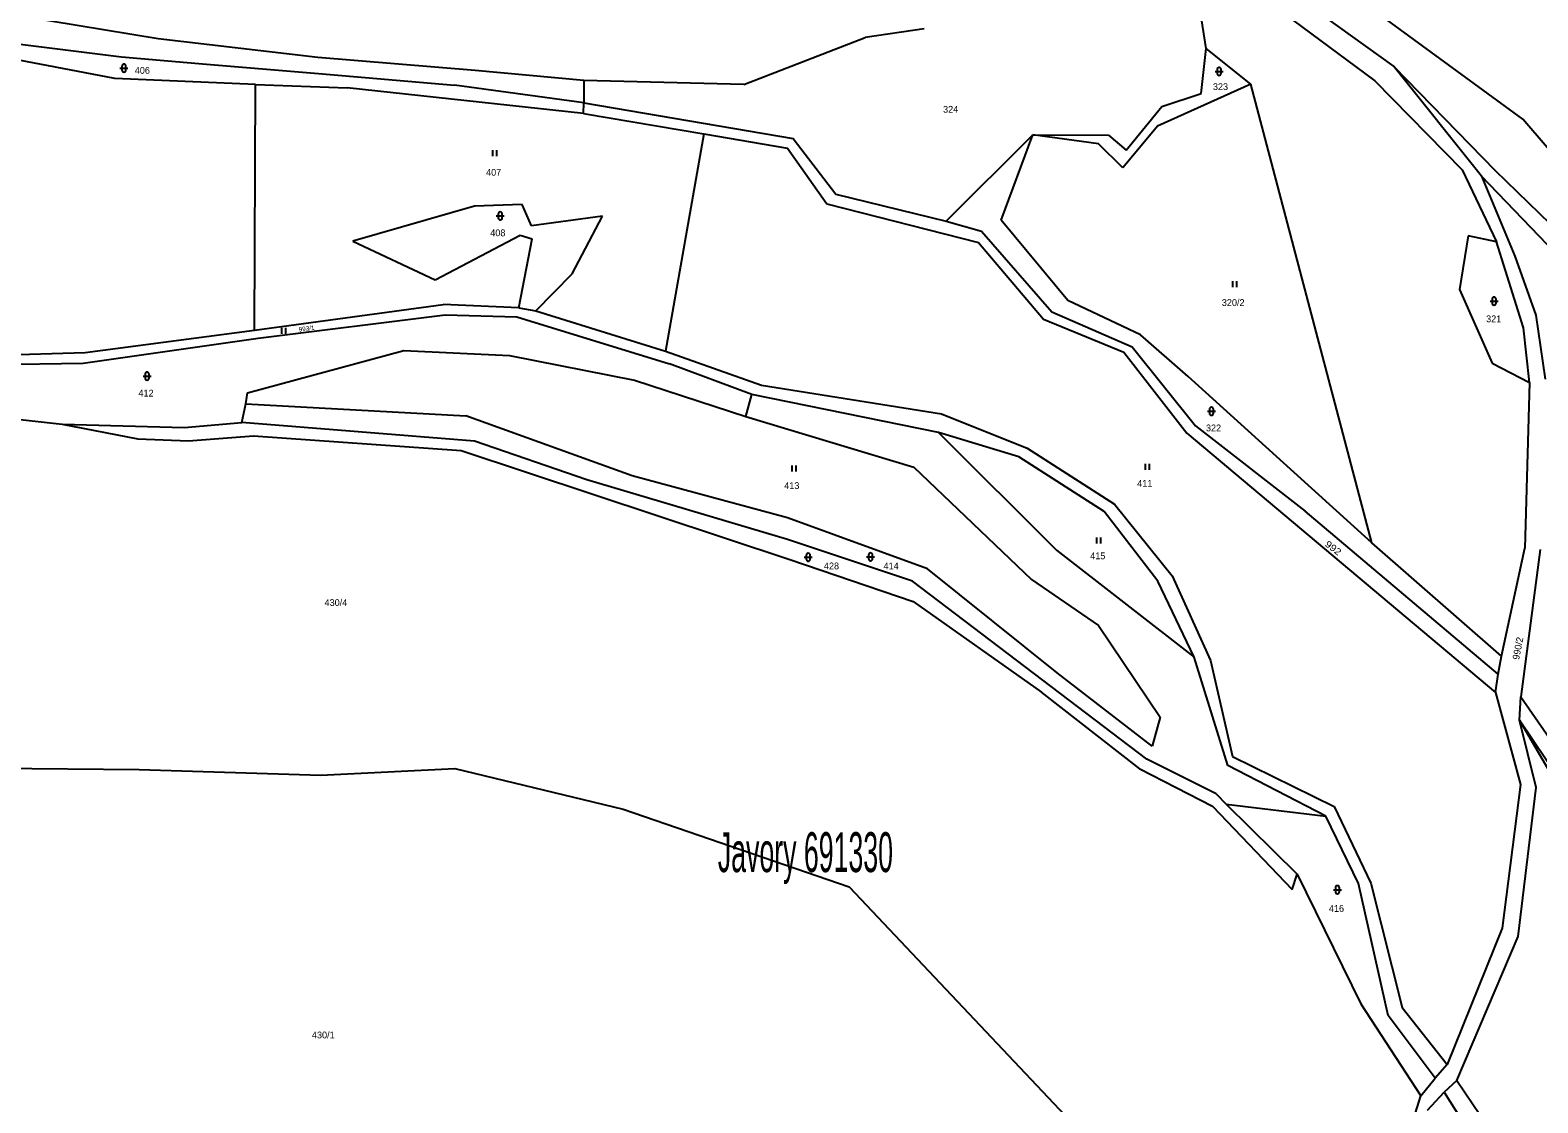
# Model space of a CAD drawing. Extents: x -754970 to -752637, y -970569 to -968179.
# Drawn here: x -753633.5 to -753255.8, y -969116.9 to -968848.1 of the extents above; entities that cross this region are included whole.
import ezdxf
from ezdxf.enums import TextEntityAlignment as Align

# ---------------------------------------------------------------- set-up
doc = ezdxf.new("R2010")
doc.units = 0
doc.header["$LTSCALE"] = 0.68
for name, color, linetype, lineweight in [('1', 7, 'Continuous', 25), ('3', 7, 'Continuous', 25), ('7', 7, 'Continuous', 13)]:
    doc.layers.add(name, color=color, linetype=linetype, lineweight=lineweight)
doc.layers.add('2', color=7, linetype='Continuous')

msp = doc.modelspace()

# ---------------------------------------------------------------- linework, layer by layer
at = {"layer": '1'}
for p, q in [((-753330.39, -968829.55), (-753291.95, -968857.23)), ((-753601.44, -968850.3), (-753665.08, -968839.85)), ((-753338.96, -968852.7), (-753340.3, -968844.25)), ((-753321.85, -968842.18), (-753296.7, -968860.84)), ((-753661.29, -968848.45), (-753610.59, -968854.78)), ((-753409.52, -968847.81), (-753424.37, -968849.97)), ((-753612.25, -968860.28), (-753655.28, -968852.03)), ((-753561.41, -968854.97), (-753601.44, -968850.3)), ((-753454.76, -968861.75), (-753424.37, -968849.97)), ((-753610.59, -968854.78), (-753589.29, -968856.69)), ((-753521.99, -968858.21), (-753561.41, -968854.97)), ((-753340.2, -968864.04), (-753338.96, -968852.7)), ((-753327.73, -968861.67), (-753338.96, -968852.7)), ((-753589.29, -968856.69), (-753561.22, -968859)), ((-753561.22, -968859), (-753527.2, -968861.94)), ((-753494.79, -968860.79), (-753521.99, -968858.21)), ((-753291.95, -968857.23), (-753266.58, -968883.32)), ((-753269.98, -968884.76), (-753291.95, -968857.23)), ((-753577.04, -968861.77), (-753612.25, -968860.28)), ((-753577.31, -968923.28), (-753577.04, -968861.77)), ((-753577.04, -968861.77), (-753554.06, -968862.58)), ((-753494.85, -968869.04), (-753554.06, -968862.58)), ((-753494.79, -968866.36), (-753527.2, -968861.94)), ((-753454.76, -968861.75), (-753494.79, -968860.79)), ((-753494.79, -968860.79), (-753494.79, -968866.36)), ((-753327.73, -968861.67), (-753351.15, -968872.23)), ((-753297.4, -968976.58), (-753327.73, -968861.67)), ((-753296.7, -968860.84), (-753274.84, -968883.11)), ((-753494.85, -968869.04), (-753494.79, -968866.36)), ((-753494.79, -968866.36), (-753442.35, -968875.25)), ((-753358.96, -968878.17), (-753349.99, -968867.24)), ((-753349.99, -968867.24), (-753340.2, -968864.04)), ((-753494.85, -968869.04), (-753464.72, -968874.13)), ((-753464.72, -968874.13), (-753474.34, -968928.6)), ((-753464.72, -968874.13), (-753443.75, -968877.68)), ((-753404.04, -968895.98), (-753382.3, -968874.36)), ((-753390.3, -968895.72), (-753382.3, -968874.36)), ((-753365.87, -968876.62), (-753382.3, -968874.36)), ((-753382.3, -968874.36), (-753363.39, -968874.46)), ((-753363.39, -968874.46), (-753358.96, -968878.17)), ((-753351.15, -968872.23), (-753359.78, -968882.6)), ((-753443.75, -968877.68), (-753433.97, -968891.69)), ((-753442.35, -968875.25), (-753431.67, -968889.2)), ((-753359.78, -968882.6), (-753365.87, -968876.62)), ((-753274.84, -968883.11), (-753266.18, -968901.16)), ((-753225.14, -968931.48), (-753269.98, -968884.76)), ((-753269.98, -968884.76), (-753261.63, -968904.77)), ((-753266.58, -968883.32), (-753238.13, -968910.95)), ((-753431.67, -968889.2), (-753404.04, -968895.98)), ((-753522.22, -968892.27), (-753552.66, -968900.97)), ((-753510.22, -968891.83), (-753522.22, -968892.27)), ((-753507.87, -968897.14), (-753510.22, -968891.83)), ((-753433.97, -968891.69), (-753395.92, -968901.35)), ((-753490.14, -968894.71), (-753507.87, -968897.14)), ((-753497.7, -968909.15), (-753490.14, -968894.71)), ((-753404.04, -968895.98), (-753395.22, -968898.47)), ((-753373.61, -968915.87), (-753390.3, -968895.72)), ((-753552.66, -968900.97), (-753532.05, -968910.71)), ((-753532.05, -968910.71), (-753510.74, -968899.49)), ((-753511.09, -968917.71), (-753507.7, -968900.44)), ((-753510.74, -968899.49), (-753507.7, -968900.44)), ((-753395.92, -968901.35), (-753379.68, -968920.54)), ((-753395.22, -968898.47), (-753377.57, -968918.75)), ((-753273.29, -968899.71), (-753275.46, -968913.11)), ((-753266.18, -968901.16), (-753273.29, -968899.71)), ((-753259.47, -968922.71), (-753266.18, -968901.16)), ((-753261.63, -968904.77), (-753256.38, -968919.51)), ((-753506.8, -968918.47), (-753497.7, -968909.15)), ((-753275.46, -968913.11), (-753267.3, -968931.57)), ((-753577.31, -968923.28), (-753530.03, -968916.89)), ((-753576.33, -968925.35), (-753529.52, -968919.48)), ((-753511.09, -968917.71), (-753530.03, -968916.89)), ((-753529.52, -968919.48), (-753511.6, -968919.98)), ((-753511.6, -968919.98), (-753473.34, -968931.73)), ((-753511.09, -968917.71), (-753506.8, -968918.47)), ((-753506.8, -968918.47), (-753474.34, -968928.6)), ((-753377.57, -968918.75), (-753357.43, -968927.47)), ((-753256.38, -968919.51), (-753254.01, -968935.6)), ((-753619.67, -968928.94), (-753577.31, -968923.28)), ((-753379.68, -968920.54), (-753359.53, -968928.8)), ((-753257.92, -968936.42), (-753259.47, -968922.71)), ((-753620.22, -968931.55), (-753576.33, -968925.35)), ((-753357.43, -968927.47), (-753341.61, -968947.27)), ((-753644.94, -968931.92), (-753620.22, -968931.55)), ((-753644.15, -968929.67), (-753619.67, -968928.94)), ((-753579.01, -968938.99), (-753539.88, -968928.38)), ((-753539.88, -968928.38), (-753513.43, -968929.65)), ((-753513.43, -968929.65), (-753482.12, -968935.83)), ((-753474.34, -968928.6), (-753450.28, -968937.11)), ((-753359.53, -968928.8), (-753343.79, -968949.14)), ((-753267.3, -968931.57), (-753257.92, -968936.42)), ((-753452.71, -968939.42), (-753473.34, -968931.73)), ((-753297.4, -968976.58), (-753343.4, -968934.88)), ((-753579.45, -968941.77), (-753579.01, -968938.99)), ((-753482.12, -968935.83), (-753454.22, -968944.92)), ((-753450.28, -968937.11), (-753405.18, -968944.28)), ((-753257.92, -968936.42), (-753259.07, -968977.97)), ((-753580.46, -968946.44), (-753579.45, -968941.77)), ((-753579.45, -968941.77), (-753524.36, -968944.8)), ((-753454.22, -968944.92), (-753452.71, -968939.42)), ((-753406, -968948.95), (-753452.71, -968939.42)), ((-753648.7, -968944.32), (-753625.45, -968946.87)), ((-753594.89, -968947.66), (-753580.46, -968946.44)), ((-753522.21, -968951.11), (-753580.46, -968946.44)), ((-753482.7, -968959.83), (-753524.36, -968944.8)), ((-753454.22, -968944.92), (-753412.12, -968957.66)), ((-753405.18, -968944.28), (-753383.78, -968952.88)), ((-753625.45, -968946.87), (-753606.49, -968950.57)), ((-753625.45, -968946.87), (-753594.89, -968947.66)), ((-753593.85, -968951), (-753577.5, -968949.79)), ((-753577.5, -968949.79), (-753525.49, -968953.45)), ((-753385.86, -968955.02), (-753406, -968948.95)), ((-753406, -968948.95), (-753376.4, -968978.45)), ((-753343.79, -968949.14), (-753266.43, -969014.06)), ((-753341.61, -968947.27), (-753314.11, -968968.69)), ((-753606.49, -968950.57), (-753593.85, -968951)), ((-753525.49, -968953.45), (-753443.19, -968980.79)), ((-753494.06, -968960.84), (-753522.21, -968951.11)), ((-753383.78, -968952.88), (-753361.88, -968966.89)), ((-753412.12, -968957.66), (-753382.64, -968985.77)), ((-753364.47, -968968.72), (-753385.86, -968955.02)), ((-753443.76, -968975.74), (-753494.06, -968960.84)), ((-753443.82, -968970.37), (-753482.7, -968959.83)), ((-753351.07, -968986.21), (-753364.47, -968968.72)), ((-753361.88, -968966.89), (-753347.41, -968984.89)), ((-753265.8, -969009.54), (-753314.11, -968968.69)), ((-753408.72, -968983.13), (-753443.82, -968970.37)), ((-753412.51, -968986.22), (-753443.76, -968975.74)), ((-753264.95, -969005.02), (-753297.4, -968976.58)), ((-753376.4, -968978.45), (-753341.89, -969005.26)), ((-753264.95, -969005.02), (-753259.07, -968977.97)), ((-753255.25, -968978.28), (-753260.1, -969015.15)), ((-753443.19, -968980.79), (-753412.32, -968991.27)), ((-753376.22, -969009.2), (-753408.72, -968983.13)), ((-753353.81, -969030.8), (-753412.51, -968986.22)), ((-753382.64, -968985.77), (-753365.93, -968997.33)), ((-753341.89, -969005.26), (-753351.07, -968986.21)), ((-753347.41, -968984.89), (-753337.83, -969006.05)), ((-753412.32, -968991.27), (-753380.13, -969014)), ((-753365.93, -968997.33), (-753350.46, -969020.25)), ((-753333.54, -969032.38), (-753341.89, -969005.26)), ((-753337.83, -969006.05), (-753332.35, -969030.11)), ((-753265.8, -969009.54), (-753264.95, -969005.02)), ((-753352.48, -969027.51), (-753376.22, -969009.2)), ((-753266.43, -969014.06), (-753265.8, -969009.54)), ((-753355.51, -969033.2), (-753380.13, -969014)), ((-753266.43, -969014.06), (-753260.23, -969037.17)), ((-753260.42, -969021), (-753260.1, -969015.15)), ((-753260.1, -969015.15), (-753231.5, -969056.59)), ((-753350.46, -969020.25), (-753352.48, -969027.51)), ((-753260.42, -969021), (-753237.86, -969059.98)), ((-753234.81, -969059.33), (-753260.42, -969021)), ((-753256.26, -969037.88), (-753260.42, -969021)), ((-753686.97, -969032.69), (-753606.2, -969033.38)), ((-753606.2, -969033.38), (-753560.66, -969034.8)), ((-753560.66, -969034.8), (-753527.08, -969033.15)), ((-753527.08, -969033.15), (-753484.92, -969043.36)), ((-753355.51, -969033.2), (-753337.33, -969042.61)), ((-753336.45, -969039.51), (-753353.81, -969030.8)), ((-753308.97, -969045.1), (-753333.54, -969032.38)), ((-753332.35, -969030.11), (-753306.89, -969042.63)), ((-753260.23, -969037.17), (-753264.81, -969073.16)), ((-753336.45, -969039.51), (-753333.93, -969042.04)), ((-753260.78, -969075.24), (-753256.26, -969037.88)), ((-753484.92, -969043.36), (-753428.38, -969062.8)), ((-753337.33, -969042.61), (-753317.39, -969063.5)), ((-753333.93, -969042.04), (-753308.97, -969045.1)), ((-753333.93, -969042.04), (-753316.13, -969059.65)), ((-753306.89, -969042.63), (-753297.67, -969061.86)), ((-753300.78, -969061.99), (-753308.97, -969045.1)), ((-753317.39, -969063.5), (-753316.13, -969059.65)), ((-753316.13, -969059.65), (-753300.21, -969092.13)), ((-753428.38, -969062.8), (-753374.24, -969120.09)), ((-753293.37, -969095.03), (-753300.78, -969061.99)), ((-753297.67, -969061.86), (-753289.87, -969093.04)), ((-753264.81, -969073.16), (-753278.57, -969107.33)), ((-753276.11, -969111.35), (-753260.78, -969075.24)), ((-753300.21, -969092.13), (-753285.19, -969115.12)), ((-753289.87, -969093.04), (-753278.57, -969107.33)), ((-753281.59, -969110.76), (-753293.37, -969095.03)), ((-753278.57, -969107.33), (-753281.59, -969110.76)), ((-753285.19, -969115.12), (-753281.59, -969110.76)), ((-753276.11, -969111.35), (-753279.35, -969114.21)), ((-753276.11, -969111.35), (-753253.86, -969144.17)), ((-753309.75, -969193.33), (-753285.19, -969115.12)), ((-753283.49, -969118.72), (-753279.35, -969114.21)), ((-753279.35, -969114.21), (-753258.61, -969146.98))]:
    msp.add_line(p, q, dxfattribs=at)
for points in [[(-753218.96, -968917.76), (-753259.57, -968870.43), (-753336.25, -968814.29)], [(-753343.4, -968934.88), (-753355.4, -968924.51), (-753373.61, -968915.87)]]:
    msp.add_lwpolyline(points, dxfattribs=at)
at = {"layer": '3'}
for p, q in [((-753610.981, -968857.651), (-753608.979, -968857.651)), ((-753610.481, -968857.151), (-753610.481, -968858.152)), ((-753609.479, -968858.152), (-753609.479, -968857.151)), ((-753336.681, -968858.471), (-753334.679, -968858.471)), ((-753336.181, -968857.971), (-753336.181, -968858.972)), ((-753335.179, -968858.972), (-753335.179, -968857.971)), ((-753517.571, -968879.7), (-753517.571, -968878.2)), ((-753516.57, -968879.7), (-753516.57, -968878.2)), ((-753516.741, -968894.681), (-753514.739, -968894.681)), ((-753516.241, -968894.181), (-753516.241, -968895.182)), ((-753515.239, -968895.182), (-753515.239, -968894.181)), ((-753332.261, -968912.57), (-753332.261, -968911.07)), ((-753331.26, -968912.57), (-753331.26, -968911.07)), ((-753267.821, -968916.031), (-753265.819, -968916.031)), ((-753267.321, -968915.531), (-753267.321, -968916.532)), ((-753266.319, -968916.532), (-753266.319, -968915.531)), ((-753570.441, -968924.26), (-753570.441, -968922.76)), ((-753569.44, -968924.26), (-753569.44, -968922.76)), ((-753605.201, -968934.831), (-753603.199, -968934.831)), ((-753604.701, -968934.331), (-753604.701, -968935.332)), ((-753603.699, -968935.332), (-753603.699, -968934.331)), ((-753338.611, -968943.641), (-753336.609, -968943.641)), ((-753338.111, -968943.141), (-753338.111, -968944.142)), ((-753337.109, -968944.142), (-753337.109, -968943.141)), ((-753442.651, -968958.75), (-753442.651, -968957.25)), ((-753441.65, -968958.75), (-753441.65, -968957.25)), ((-753354.151, -968958.29), (-753354.151, -968956.79)), ((-753353.15, -968958.29), (-753353.15, -968956.79)), ((-753366.331, -968976.76), (-753366.331, -968975.26)), ((-753365.33, -968976.76), (-753365.33, -968975.26)), ((-753439.591, -968980.201), (-753437.589, -968980.201)), ((-753439.091, -968979.701), (-753439.091, -968980.702)), ((-753438.089, -968980.702), (-753438.089, -968979.701)), ((-753423.991, -968980.111), (-753421.989, -968980.111)), ((-753423.491, -968979.611), (-753423.491, -968980.612)), ((-753422.489, -968980.612), (-753422.489, -968979.611)), ((-753307.071, -969063.511), (-753305.069, -969063.511)), ((-753306.571, -969063.011), (-753306.571, -969064.012)), ((-753305.569, -969064.012), (-753305.569, -969063.011))]:
    msp.add_line(p, q, dxfattribs=at)
for centre, start, end in [((-753609.98, -968857.1509), 0, 180), ((-753609.98, -968858.1509), 180, 359.98789), ((-753335.68, -968857.9709), 0, 180), ((-753335.68, -968858.9709), 180, 359.98789), ((-753515.74, -968894.1809), 0, 180), ((-753515.74, -968895.1809), 180, 359.98789), ((-753266.82, -968915.5309), 0, 180), ((-753266.82, -968916.5309), 180, 359.98789), ((-753604.2, -968934.3309), 0, 180), ((-753604.2, -968935.3309), 180, 359.98789), ((-753337.61, -968943.1409), 0, 180), ((-753337.61, -968944.1409), 180, 359.98789), ((-753438.59, -968979.7009), 0, 180), ((-753422.99, -968979.6109), 0, 180), ((-753422.99, -968980.6109), 180, 359.98789), ((-753438.59, -968980.7009), 180, 359.98789), ((-753306.07, -969063.0109), 0, 180), ((-753306.07, -969064.0109), 180, 359.98789)]:
    msp.add_arc(centre, 0.5, start, end, dxfattribs=at)

# ---------------------------------------------------------------- texts
at = {"layer": '2'}
for s, p in [('406', (-753605.379, -968859.065)), ('323', (-753335.339, -968863.145)), ('324', (-753402.929, -968868.815)), ('407', (-753517.389, -968884.615)), ('408', (-753516.339, -968899.765)), ('320/2', (-753332.16, -968917.235)), ('321', (-753266.909, -968921.325)), ('412', (-753604.459, -968939.935)), ('322', (-753337.079, -968948.655)), ('413', (-753442.709, -968963.105)), ('411', (-753354.299, -968962.545)), ('415', (-753366.079, -968980.705)), ('428', (-753432.769, -968983.235)), ('414', (-753417.829, -968983.235)), ('430/4', (-753556.89, -968992.415)), ('416', (-753306.289, -969069.055)), ('430/1', (-753560.06, -969100.755))]:
    msp.add_text(s, height=1.7, dxfattribs=at).set_placement(p, align=Align.CENTER)
for s, height, rotation, p in [('993/1', 1.14, 7, (-753564.169, -968923.4579)), ('990/2', 1.7, 79, (-753260.0058, -969003.1987))]:
    msp.add_text(s, height=height, rotation=rotation, dxfattribs=at).set_placement(p, align=Align.CENTER)
at = {"layer": '2', "width": 1.15}
msp.add_text('992', height=1.7, rotation=323, dxfattribs=at).set_placement((-753307.6045, -968978.5651), align=Align.CENTER)
at = {"layer": '7', "width": 0.5}
msp.add_text('Javory 691330', height=10, dxfattribs=at).set_placement((-753439.299, -969059.093), align=Align.CENTER)

doc.saveas('drawing.dxf')
